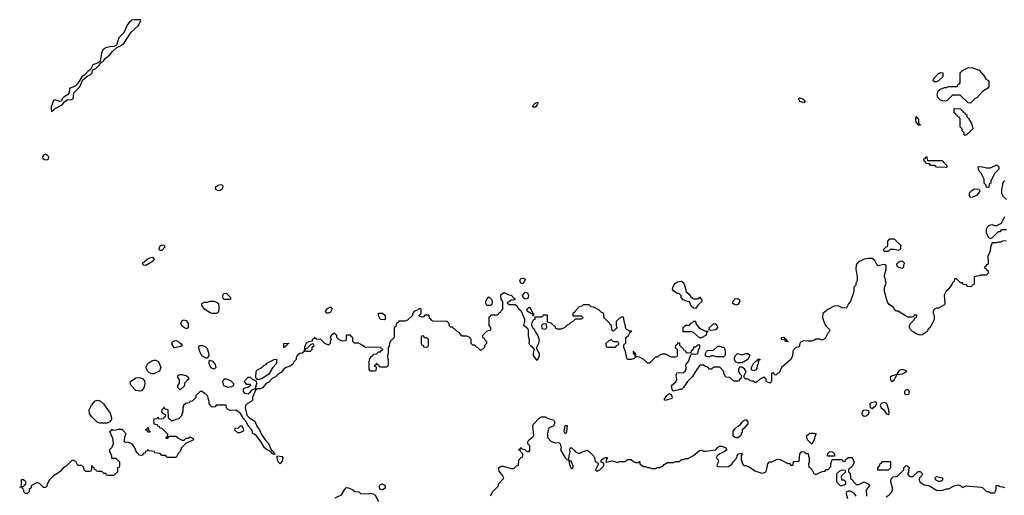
# Model space of a CAD drawing. Header units: inches. Extents: x 2380053 to 2584298, y 380219 to 546618.
# Tile 430 of 656: x 2486892 to 2496707, y 442336 to 447079. Entities that reach past the tile are written whole.
import ezdxf

# ---------------------------------------------------------------- set-up
doc = ezdxf.new("R2010")
doc.units = ezdxf.units.IN
doc.header["$MEASUREMENT"] = 0
doc.layers.add('C4484', color=7, linetype='Continuous')
doc.layers.add('C4494', color=7, linetype='Continuous')

msp = doc.modelspace()

# ---------------------------------------------------------------- linework, layer by layer
at = {"layer": 'C4484', "color": 2}
for points, elevation in [([(2488030, 447079.1), (2488010, 447075.8), (2487984.8, 447055.2), (2487966.4, 447030), (2487930.5, 446949.5), (2487880.4, 446899.6), (2487855.3, 446824.7), (2487830, 446812.7), (2487790, 446809.5), (2487750, 446798), (2487722, 446778), (2487706, 446746), (2487694, 446666), (2487672.7, 446647.3), (2487621, 446630), (2487598.8, 446581.2), (2487570, 446564), (2487535.3, 446524.7), (2487511.3, 446510), (2487481.4, 446458.6), (2487454.6, 446425.4), (2487444.4, 446415.6), (2487388.7, 446391.3), (2487386, 446350), (2487368.9, 446331.1), (2487334.8, 446310), (2487314.8, 446290), (2487310, 446266), (2487290, 446264), (2487250, 446279.3), (2487228.2, 446271.8), (2487204, 446210), (2487204, 446184), (2487210, 446162), (2487230, 446176), (2487245.1, 446194.9), (2487315.3, 446230), (2487339, 446261), (2487362, 446278), (2487370, 446282), (2487399.1, 446280.9), (2487424, 446290), (2487432.7, 446350), (2487491.4, 446408.6), (2487522, 446478), (2487562.7, 446517.3), (2487594, 446530), (2487613.2, 446550), (2487614, 446566), (2487622, 446578), (2487650, 446591.3), (2487688, 446630), (2487695.3, 446644.7), (2487730, 446672), (2487742, 446690), (2487791.2, 446728.8), (2487818, 446762), (2487859, 446801), (2487890, 446814.8), (2487930, 446842.8), (2488003.8, 446956.2), (2488077.6, 447022.4), (2488098, 447070), (2488096.4, 447076.4)], 50), ([(2487150, 445737.2), (2487130, 445729), (2487119.1, 445710), (2487124, 445690), (2487150, 445680.4), (2487170, 445685.5), (2487179, 445690), (2487182.7, 445710), (2487170, 445725.2)], 50), ([(2488870, 445374), (2488846, 445386), (2488844, 445410), (2488868, 445430), (2488896.9, 445436.9), (2488911.1, 445431.1), (2488916, 445416), (2488910, 445388.7), (2488890, 445375.3)], 46), ([(2488290, 444778), (2488282, 444790), (2488290, 444822), (2488310, 444834.8), (2488331.3, 444830), (2488338, 444810), (2488310, 444778)], 46), ([(2488150, 444629), (2488126, 444630), (2488118, 444638), (2488115.3, 444650), (2488162, 444690), (2488190, 444704.7), (2488214, 444710), (2488232, 444690), (2488222, 444670)], 46), ([(2488810, 444148.7), (2488790, 444155.3), (2488738, 444190), (2488707.3, 444227.3), (2488706, 444250), (2488730, 444262), (2488763.6, 444263.6), (2488791.1, 444271.1), (2488830, 444271.3), (2488859.8, 444259.8), (2488872, 444250), (2488878, 444210), (2488872, 444170), (2488863.6, 444156.4), (2488850, 444148.7)], 46), ([(2488990, 444288), (2488926, 444290), (2488918, 444310), (2488918, 444330), (2488926, 444350), (2488950, 444351.3), (2488994, 444310), (2488994, 444290)], 46), ([(2488550, 443995.3), (2488510, 444023.7), (2488498.4, 444050), (2488510, 444078.8), (2488530, 444086.8), (2488554.8, 444074.8), (2488571.3, 444050), (2488570, 444006), (2488562, 443998)], 46), ([(2488430, 443808), (2488410, 443846), (2488414.6, 443865.4), (2488430, 443878), (2488450, 443878.8), (2488471.3, 443870), (2488498, 443850), (2488511.3, 443830), (2488498.8, 443821.2), (2488450, 443808.7)], 46), ([(2488750, 443702.7), (2488707.3, 443727.3), (2488686, 443766), (2488676, 443810), (2488679, 443821), (2488689, 443831), (2488710, 443831), (2488739.1, 443819.1), (2488761, 443801), (2488775.3, 443755.3), (2488776, 443730), (2488767.5, 443712.5), (2488757.3, 443702.7)], 46), ([(2489530, 443806), (2489526, 443810), (2489526, 443850), (2489572.7, 443852.7), (2489570, 443846), (2489558, 443842), (2489550, 443826), (2489538, 443822)], 46), ([(2489810, 443846), (2489790, 443838), (2489758, 443802), (2489742, 443798), (2489734, 443790), (2489738, 443778), (2489750, 443774), (2489790, 443774), (2489806, 443790), (2489807.3, 443812.7), (2489826, 443830), (2489822, 443842)], 46), ([(2488230, 443548), (2488208.9, 443548.9), (2488180.2, 443560.2), (2488168, 443570), (2488148, 443610), (2488168, 443650), (2488210, 443678), (2488230, 443684.7), (2488250, 443684.7), (2488271.3, 443671.3), (2488279.8, 443659.8), (2488298, 443610), (2488284.7, 443575.3)], 46), ([(2488830, 443593.2), (2488804.9, 443604.9), (2488786.6, 443630), (2488780.9, 443650), (2488781.2, 443670), (2488782, 443678), (2488790, 443684.7), (2488814.4, 443674.4), (2488841.4, 443641.4), (2488846.8, 443610)], 46), ([(2489270, 443488), (2489256.4, 443496.4), (2489246, 443510), (2489248, 443570), (2489256.4, 443583.6), (2489306, 443610), (2489327.3, 443632.7), (2489350, 443642), (2489362, 443658), (2489428.4, 443691.6), (2489452.7, 443692.7), (2489450.7, 443650), (2489412.2, 443607.8), (2489375.1, 443544.9), (2489310, 443499.3)], 46), ([(2488090, 443374), (2488050, 443382), (2488002, 443430), (2487994, 443450), (2487995.3, 443470), (2488050, 443506.8), (2488090, 443511), (2488118.5, 443498.5), (2488136.3, 443476.3), (2488140.7, 443450), (2488130.7, 443409.3), (2488110, 443382)], 46), ([(2488490, 443388), (2488468, 443410), (2488468.4, 443431.6), (2488486, 443450), (2488486, 443490), (2488468, 443510), (2488468.4, 443531.6), (2488490, 443542), (2488510, 443542), (2488532.7, 443532.7), (2488550, 443532), (2488574, 443510), (2488574, 443490), (2488558, 443482), (2488550, 443466), (2488538, 443462), (2488530, 443426)], 46), ([(2488970, 443409.6), (2488926.5, 443426.5), (2488916.2, 443470), (2488930, 443496), (2488950, 443498), (2488971.3, 443491.3), (2488996, 443476), (2489022, 443450), (2489022, 443430), (2489016, 443424), (2489003.5, 443416.5)], 46), ([(2487690, 443055.3), (2487664.7, 443064.7), (2487610, 443118), (2487588.7, 443150), (2487584, 443190), (2487606.3, 443233.7), (2487643.2, 443276.8), (2487670, 443286), (2487696.3, 443276.3), (2487727.3, 443247.3), (2487793.7, 443153.7), (2487806, 443110), (2487805.4, 443094.6), (2487790, 443068), (2487763.6, 443056.4)], 46), ([(2488170, 442966), (2488162, 442982), (2488146, 442990), (2488162, 442998), (2488170, 443014), (2488174, 443010), (2488178, 442978), (2488192.7, 442972.7), (2488190, 442966)], 46), ([(2489110, 443026), (2489090, 443026), (2489070, 443006), (2489038, 443002), (2489034, 442990), (2489063.6, 442963.6), (2489090, 442962), (2489122, 442978), (2489126, 442990)], 46), ([(2489454, 442726), (2489459.3, 442690), (2489468.2, 442670), (2489490, 442651), (2489510, 442678), (2489519, 442710), (2489510, 442719)], 46)]:
    msp.add_lwpolyline(points, close=True, dxfattribs=dict(at, elevation=elevation))
at = {"layer": 'C4484', "color": 2, "elevation": 46}
for points in [[(2490000, 444181.1), (2489990, 444162.9), (2489970, 444152.3), (2489953.2, 444153.2), (2489941.2, 444170), (2489960.1, 444199.9), (2489990, 444216), (2490000, 444205.7)], [(2490000, 443931.5), (2489988.4, 443911.6), (2489998, 443890), (2489986, 443870), (2489986, 443850), (2489970, 443834), (2489934, 443850), (2489894, 443890), (2489850, 443894), (2489830.6, 443910.6), (2489823.1, 443896.9), (2489808, 443890), (2489806, 443874), (2489770, 443866), (2489747.2, 443852.8), (2489730, 443814), (2489726, 443770), (2489708, 443752), (2489686, 443750), (2489658, 443730), (2489648.7, 443710), (2489648, 443690), (2489628, 443670), (2489614.6, 443645.4), (2489594, 443626), (2489530, 443604.7), (2489499.3, 443560.7), (2489470, 443544.7), (2489442, 443518), (2489410, 443501), (2489377, 443463), (2489349, 443450), (2489312.5, 443407.5), (2489290, 443398), (2489262.7, 443397.3), (2489252, 443392), (2489243.6, 443403.6), (2489257.3, 443450), (2489252.7, 443472.7), (2489214, 443490), (2489191.6, 443511.6), (2489166, 443510), (2489128.4, 443471.6), (2489128.4, 443468.4), (2489150, 443446), (2489190, 443446), (2489192.9, 443427.1), (2489166, 443410), (2489134.6, 443405.4), (2489123.1, 443396.9), (2489118, 443390), (2489118, 443370), (2489134, 443354), (2489170.4, 443349.6), (2489193.4, 443366.6), (2489210, 443389), (2489236.4, 443396.4), (2489246, 443390), (2489238, 443382), (2489238, 443370), (2489221.5, 443338.5), (2489214, 443310), (2489213.6, 443286.4), (2489198, 443270), (2489162, 443250), (2489142, 443230), (2489139, 443210), (2489155.9, 443135.9), (2489185.4, 443105.4), (2489235.5, 443075.5), (2489258.6, 443018.6), (2489281.2, 442990), (2489303.7, 442943.7), (2489339, 442890), (2489371.7, 442851.7), (2489403.1, 442783.1), (2489410, 442782), (2489422, 442770), (2489422, 442762), (2489430, 442758), (2489434.6, 442745.4), (2489430, 442742), (2489414, 442750), (2489414, 442754), (2489410, 442752), (2489392.7, 442772.7), (2489350, 442794.8), (2489331, 442810), (2489294, 442874), (2489251.3, 442930), (2489230, 442946), (2489212, 442952), (2489212, 442968), (2489204.7, 442990), (2489171, 443030), (2489150.5, 443070.5), (2489122, 443102), (2489092.7, 443152.7), (2489050, 443184.7), (2488990, 443182), (2488974, 443190), (2488954, 443210), (2488950, 443234), (2488850, 443234), (2488842, 443218), (2488810, 443214), (2488790, 443234), (2488782, 443250), (2488782, 443270), (2488772.7, 443292.7), (2488771.6, 443311.6), (2488756.9, 443336.9), (2488734, 443350), (2488711.6, 443371.6), (2488690, 443372), (2488646, 443330), (2488646, 443310), (2488610, 443274), (2488587.3, 443272.7), (2488582, 443258), (2488548.4, 443251.6), (2488526, 443230), (2488518, 443210), (2488518, 443170), (2488508.4, 443151.6), (2488507.3, 443132.7), (2488486, 443110), (2488482, 443098), (2488448.4, 443091.6), (2488410, 443074), (2488392.7, 443092.7), (2488378, 443098), (2488374, 443110), (2488372, 443190), (2488338, 443198), (2488330, 443214), (2488322, 443198), (2488307.3, 443192.7), (2488306, 443170), (2488327.3, 443147.3), (2488342, 443142), (2488346, 443130), (2488342, 443118), (2488327.3, 443112.7), (2488322, 443098), (2488310, 443094), (2488278, 443098), (2488270, 443114), (2488262, 443098), (2488230, 443094), (2488226, 443090), (2488227.3, 443047.3), (2488262, 443042), (2488266, 443030), (2488282, 443022), (2488287.3, 443007.3), (2488310, 443006), (2488366, 442950), (2488362, 442918), (2488347.3, 442912.7), (2488350, 442906), (2488370, 442906), (2488378, 442922), (2488390, 442926), (2488450, 442926), (2488466, 442910), (2488510, 442886), (2488530, 442886), (2488550, 442906), (2488570, 442906), (2488590, 442918), (2488622, 442902), (2488626, 442890), (2488547.3, 442852.7), (2488506, 442810), (2488490, 442774), (2488470, 442754), (2488450, 442714), (2488370, 442714), (2488358, 442718), (2488350, 442734), (2488310, 442734), (2488291.6, 442751.6), (2488238, 442758), (2488231.6, 442771.6), (2488178, 442778), (2488170, 442792), (2488162, 442778), (2488147.3, 442772.7), (2488142, 442758), (2488127.3, 442752.7), (2488110, 442734), (2488078, 442738), (2488072.7, 442752.7), (2488058, 442758), (2488038, 442810), (2488018, 442838), (2487990, 442858), (2487970, 442864.7), (2487950, 442862), (2487934, 442870), (2487942, 442930), (2487954, 442950), (2487923.6, 442983.6), (2487910, 442992), (2487870, 442992), (2487850, 442984.7), (2487822, 442982), (2487810, 442994), (2487802, 442978), (2487788, 442970), (2487798, 442958), (2487800.4, 442940.4), (2487818, 442910), (2487822, 442850), (2487810, 442814), (2487786, 442790), (2487786, 442770), (2487796.4, 442756.4), (2487806, 442730), (2487807.3, 442707.3), (2487850, 442706), (2487886, 442670), (2487886, 442630), (2487882, 442618), (2487866, 442610), (2487866, 442570), (2487830, 442534), (2487770, 442534), (2487758, 442538), (2487752.7, 442552.7), (2487730, 442554), (2487710, 442574), (2487670, 442574), (2487658, 442578), (2487654, 442590), (2487638, 442598), (2487630, 442614), (2487618, 442618), (2487610, 442634), (2487606, 442630), (2487606, 442590), (2487602, 442578), (2487590, 442574), (2487550, 442574), (2487534, 442590), (2487532.7, 442612.7), (2487512.7, 442632.7), (2487470, 442634), (2487450, 442674), (2487430, 442682), (2487410, 442682), (2487354.6, 442625.4), (2487327.3, 442612.7), (2487300.4, 442579.6), (2487270, 442552), (2487228, 442530), (2487188, 442490), (2487166, 442450), (2487166, 442430), (2487150, 442414), (2487130, 442414), (2487090, 442454), (2487070, 442462), (2487060.4, 442459.6), (2487006, 442430), (2487006, 442410), (2486987.3, 442392.7), (2486986, 442370), (2486970, 442354), (2486950, 442354), (2486934, 442370), (2486934, 442390), (2486914, 442410), (2486918, 442422), (2486932.7, 442427.3), (2486938, 442442), (2486954, 442450), (2486954, 442470), (2486930, 442492), (2486906, 442490), (2486906, 442430), (2486902, 442418), (2486890, 442414)]]:
    msp.add_lwpolyline(points, dxfattribs=at)
at = {"layer": 'C4494', "color": 2}
for points, elevation in [([(2496010, 446458), (2495998, 446470), (2496002, 446490), (2496050, 446542), (2496070, 446552), (2496094, 446550), (2496094, 446510), (2496050, 446468), (2496030, 446458)], 46), ([(2496370, 446246), (2496346, 446250), (2496267.3, 446327.3), (2496190, 446326), (2496134, 446270), (2496110, 446268), (2496090, 446268.7), (2496070, 446278), (2496044.7, 446304.7), (2496039, 446330), (2496049.1, 446370.9), (2496070, 446384.7), (2496110, 446402), (2496130, 446402), (2496152.7, 446412.7), (2496230, 446414), (2496242, 446418), (2496247.3, 446432.7), (2496262, 446438), (2496266, 446450), (2496266, 446550), (2496290, 446572), (2496350, 446602), (2496390, 446598), (2496455.3, 446575.3), (2496503.6, 446523.6), (2496522, 446490), (2496554, 446470), (2496552, 446410), (2496543.6, 446396.4), (2496490, 446362), (2496436.9, 446303.1), (2496414, 446290)], 46), ([(2492007.5, 446207.5), (2492014, 446230), (2492030, 446246), (2492055.3, 446255.3), (2492058, 446250), (2492050.5, 446230), (2492030, 446207.8)], 46), ([(2494710, 446249.4), (2494670, 446264), (2494655.3, 446290), (2494670, 446298.8), (2494698.8, 446290), (2494722.8, 446270)], 46), ([(2496330, 445926), (2496307.3, 445927.3), (2496306, 445950), (2496286, 445970), (2496286, 445990), (2496266, 446010), (2496266, 446090), (2496262, 446102), (2496247.3, 446107.3), (2496242, 446122), (2496227.3, 446127.3), (2496222, 446142), (2496206, 446150), (2496206, 446190), (2496210, 446194), (2496274, 446190), (2496278, 446178), (2496290, 446174), (2496298, 446158), (2496310, 446154), (2496318, 446138), (2496334, 446130), (2496334, 446110), (2496350, 446094), (2496378, 446050), (2496392, 446010), (2496394, 445990), (2496350, 445946), (2496338, 445942)], 46), ([(2495850, 446026), (2495842, 446042), (2495828, 446050), (2495826, 446090), (2495830, 446112), (2495838, 446098), (2495851.6, 446091.6), (2495852.7, 446052.7), (2495858, 446038), (2495872, 446030), (2495870, 446026)], 46), ([(2495950, 445674), (2496090, 445674), (2496098, 445658), (2496112.7, 445652.7), (2496118, 445638), (2496132.7, 445632.7), (2496134, 445610), (2496130, 445606), (2496030, 445608), (2496022, 445622), (2496010, 445626), (2495970, 445626), (2495962, 445642), (2495930, 445646), (2495922, 445662), (2495907.3, 445667.3), (2495906, 445690), (2495922, 445698), (2495930, 445714), (2495934, 445710), (2495938, 445678)], 46), ([(2496550, 445406), (2496526, 445410), (2496526, 445430), (2496508, 445450), (2496508, 445490), (2496478, 445550), (2496458, 445570), (2496448.7, 445588.7), (2496446, 445614), (2496488.4, 445611.6), (2496530, 445602), (2496570, 445602), (2496631.6, 445631.6), (2496651.6, 445611.6), (2496651.6, 445588.4), (2496610, 445546), (2496572.7, 445467.3), (2496571.6, 445448.4), (2496558, 445442), (2496554, 445410)], 46), ([(2496370, 445306), (2496358, 445330), (2496364.7, 445355.3), (2496384.7, 445375.3), (2496410, 445391.3), (2496454, 445390), (2496462, 445370), (2496451.1, 445348.9), (2496430, 445326), (2496390, 445308)], 46), ([(2495650, 444778), (2495610, 444788), (2495570, 444786), (2495550, 444766), (2495510, 444768), (2495506, 444790), (2495530, 444814), (2495542, 444818), (2495546, 444830), (2495546, 444870), (2495567.3, 444892.7), (2495610, 444894), (2495672, 444830), (2495672, 444790)], 46), ([(2495690, 444598), (2495650, 444609), (2495635.3, 444630), (2495638, 444650), (2495670, 444672), (2495690, 444674), (2495711.6, 444651.6), (2495702, 444630), (2495702, 444610)], 46), ([(2491910, 444448.7), (2491890, 444449.2), (2491879.3, 444470), (2491883.7, 444490), (2491890, 444497.3), (2491910, 444501), (2491931, 444491), (2491924.7, 444470)], 46), ([(2493610, 444294), (2493650, 444294), (2493662, 444298), (2493670, 444314), (2493678, 444298), (2493690, 444294), (2493691.6, 444268.4), (2493659.6, 444240.4), (2493630, 444198), (2493610, 444202), (2493590, 444218), (2493570, 444266), (2493550, 444268), (2493504.7, 444284.7), (2493486, 444310), (2493486, 444330), (2493470, 444346), (2493450, 444348), (2493413.2, 444373.2), (2493398, 444390), (2493402, 444410), (2493413.2, 444430), (2493429.5, 444450.5), (2493450, 444466), (2493490, 444471), (2493502, 444462), (2493511.3, 444450), (2493532, 444390), (2493534, 444370), (2493563.6, 444343.6), (2493579.6, 444319.6), (2493594, 444310), (2493598, 444298)], 46), ([(2491930, 444292.7), (2491909.3, 444310), (2491904.5, 444330), (2491930, 444362.8), (2491954, 444354), (2491962.8, 444330), (2491961, 444310), (2491950, 444295.3)], 46), ([(2491550, 444228), (2491538, 444250), (2491538, 444270), (2491548.4, 444291.6), (2491570, 444314), (2491594, 444290), (2491602, 444270), (2491599.6, 444240.4), (2491590, 444228)], 46), ([(2494030, 444233.2), (2494017.2, 444237.2), (2494002, 444250), (2494004.7, 444275.3), (2494025.6, 444294.4), (2494050, 444298.8), (2494066.8, 444286.8), (2494070.4, 444270), (2494050, 444239.3)], 46), ([(2492010, 444126), (2492006, 444146), (2491994, 444146), (2491955.3, 444170), (2491949, 444190), (2491970, 444211), (2491992, 444190), (2492002, 444162), (2492014, 444150), (2492014, 444126)], 46), ([(2490530, 444086), (2490488.9, 444088.9), (2490468, 444130), (2490467.3, 444152.7), (2490510, 444154), (2490534, 444130), (2490534, 444090)], 46), ([(2493730, 443974), (2493754, 443974), (2493742, 443958), (2493731.3, 443930), (2493690, 443906), (2493670, 443906), (2493610, 443958), (2493590, 443966), (2493507.3, 443967.3), (2493507.3, 444012.7), (2493522, 444018), (2493530, 444034), (2493570, 444034), (2493587.3, 444052.7), (2493602, 444058), (2493610, 444074), (2493630, 444074), (2493632, 444050), (2493638, 444038), (2493662, 444010), (2493690, 443991.3)], 46), ([(2492110, 444046), (2492094, 444030), (2492098, 443998), (2492130, 443994), (2492146, 444010), (2492142, 444042)], 46), ([(2493780.2, 443980.2), (2493766, 443986), (2493768.7, 444010), (2493800.2, 444039.8), (2493810, 444044.7), (2493830, 444044.7), (2493844, 444024), (2493847.3, 444010), (2493830, 443987.8)], 46), ([(2490910, 443926), (2490898, 443922), (2490894, 443910), (2490894, 443850), (2490898, 443838), (2490912.7, 443832.7), (2490918, 443818), (2490950, 443814), (2490962, 443818), (2490966, 443830), (2490966, 443890), (2490950, 443906), (2490927.3, 443907.3), (2490922, 443922)], 46), ([(2492790, 443886), (2492763.6, 443876.4), (2492734, 443850), (2492738, 443818), (2492750, 443814), (2492830, 443814), (2492847.3, 443832.7), (2492862, 443838), (2492866, 443850), (2492862, 443862), (2492850, 443866), (2492810, 443866)], 46), ([(2494550, 443866), (2494526, 443870), (2494522, 443882), (2494486, 443890), (2494486, 443910), (2494510, 443914), (2494518, 443898), (2494530, 443894), (2494538, 443878), (2494554, 443870)], 46), ([(2493890, 443812), (2493910, 443814), (2493919.6, 443799.6), (2493924.7, 443770), (2493923.6, 443736.4), (2493918, 443722), (2493910, 443718), (2493836.4, 443716.4), (2493807.3, 443727.3), (2493790, 443728), (2493770, 443718), (2493750, 443718), (2493730, 443726), (2493729.1, 443749.1), (2493739, 443770), (2493750, 443778.8), (2493810, 443782), (2493850, 443822), (2493870, 443822)], 46), ([(2494050, 443658), (2494027.3, 443667.3), (2494018, 443690), (2494018, 443710), (2494030, 443734), (2494046, 443750), (2494090, 443738), (2494130, 443751.3), (2494151.3, 443751.3), (2494170, 443734), (2494172, 443730), (2494151.1, 443688.9), (2494110, 443668), (2494090, 443658)], 46), ([(2494210, 443578), (2494187.3, 443587.3), (2494188, 443610), (2494208, 443650), (2494230, 443674), (2494242, 443678), (2494250, 443694), (2494270, 443694), (2494270, 443686), (2494258, 443682), (2494252, 443650), (2494242, 443630), (2494239.6, 443600.4), (2494230, 443586)], 46), ([(2495690, 443589), (2495670, 443584), (2495651.3, 443570), (2495638, 443550), (2495639.6, 443540.4), (2495590, 443529), (2495571, 443510), (2495571.3, 443490), (2495578, 443478), (2495590, 443471.3), (2495610, 443486.8), (2495640.4, 443539.6), (2495693.4, 443546.6), (2495735.3, 443570), (2495720.2, 443580.2)], 46), ([(2495750, 443388), (2495730, 443388), (2495712, 443370), (2495712.7, 443352.7), (2495723.6, 443343.6), (2495750, 443342), (2495758, 443350), (2495762, 443370)], 46), ([(2493370, 443348.7), (2493341, 443330), (2493314, 443290), (2493330, 443284.7), (2493395.3, 443304.7), (2493398, 443310), (2493390, 443338)], 46), ([(2495330, 443186.6), (2495298.8, 443181.2), (2495290.8, 443170), (2495287.7, 443152.3), (2495293.7, 443133.7), (2495310, 443125.5), (2495330, 443128), (2495355.1, 443150), (2495361.2, 443170), (2495357.5, 443177.5)], 46), ([(2495428, 443268), (2495380.4, 443259.6), (2495367.9, 443252.1), (2495365.2, 443234.8), (2495370, 443212), (2495390, 443200.7), (2495426, 443230), (2495436.4, 443256.4)], 46), ([(2495510, 443261.2), (2495486.4, 443253.6), (2495476, 443244), (2495471, 443230), (2495478.8, 443210), (2495507.3, 443187.3), (2495530, 443152), (2495550, 443142), (2495558, 443150), (2495556.4, 443183.6), (2495535.3, 443250)], 46), ([(2494050, 442908.7), (2494026, 442910), (2494004.7, 442924.7), (2494005.6, 442974.4), (2494022, 442998), (2494050, 443024.7), (2494078, 443042), (2494090, 443062), (2494110, 443082), (2494130.7, 443090.7), (2494152, 443070), (2494151.6, 443048.4), (2494114, 443006), (2494094, 442990), (2494094, 442970), (2494078, 442930)], 42), ([(2492330, 442949.4), (2492319.5, 442970), (2492325.4, 443014.6), (2492330, 443030.8), (2492350, 443031), (2492344, 442970)], 42), ([(2494790, 442846), (2494746, 442890), (2494735.3, 442930), (2494770, 442955.5), (2494810, 442957.3), (2494830.8, 442950), (2494822.8, 442937.2), (2494812, 442890)], 42), ([(2494950, 442726), (2494946, 442730), (2494948.4, 442751.6), (2494968.4, 442771.6), (2494994, 442770), (2495014, 442750), (2495014, 442730), (2495010, 442726)], 42), ([(2492370, 442686), (2492364.7, 442675.3), (2492376, 442630), (2492390, 442602), (2492398, 442602), (2492408, 442612), (2492408.7, 442630), (2492390, 442675.3), (2492378, 442678)], 42), ([(2495550, 442586), (2495447.3, 442587.3), (2495448, 442610), (2495467.3, 442632.7), (2495468.4, 442651.6), (2495482, 442658), (2495490, 442674), (2495570, 442674), (2495574, 442670), (2495572, 442610)], 42), ([(2495090, 442586), (2495063.6, 442576.4), (2495034, 442550), (2495034, 442470), (2495070, 442434), (2495090, 442434), (2495110, 442442), (2495126, 442450), (2495126, 442470), (2495110, 442486), (2495087.3, 442487.3), (2495086, 442530), (2495126, 442570), (2495122, 442582)], 42), ([(2496050, 442475.3), (2496022, 442490), (2496018, 442510), (2496030, 442522), (2496091.6, 442511.6), (2496090, 442488), (2496070, 442475.3)], 42), ([(2490510, 442389), (2490490, 442395.3), (2490479, 442410), (2490479, 442430), (2490483.2, 442436.8), (2490490, 442444.7), (2490510, 442450.8), (2490530, 442438), (2490534.8, 442430), (2490533.7, 442406.3)], 42)]:
    msp.add_lwpolyline(points, close=True, dxfattribs=dict(at, elevation=elevation))
for points, elevation in [([(2496710, 445474), (2496688, 445450), (2496688, 445430), (2496678, 445390), (2496678, 445350), (2496696.4, 445316.4), (2496730, 445286)], 46), ([(2496710, 445114), (2496674.6, 445045.4), (2496630, 445022), (2496610, 445022), (2496590, 445032), (2496568.9, 445031.1), (2496550, 445022), (2496538, 445010), (2496528, 444990), (2496526, 444950), (2496536.4, 444936.4), (2496546, 444910), (2496570, 444898), (2496590, 444906), (2496650, 444966), (2496670, 444966), (2496678, 444982), (2496690, 444986), (2496730, 444986)], 46), ([(2496727.3, 444872.7), (2496690, 444872), (2496670, 444862), (2496650, 444862), (2496630, 444854), (2496587.3, 444852.7), (2496568.4, 444811.6), (2496567.3, 444772.7), (2496543.1, 444716.9), (2496547.3, 444652.7), (2496542, 444638), (2496530, 444634), (2496522, 444618), (2496508, 444612), (2496510, 444606), (2496522, 444602), (2496530, 444586), (2496542, 444582), (2496546, 444550), (2496527.3, 444532.7), (2496470, 444532), (2496456.4, 444523.6), (2496430, 444522), (2496410, 444514), (2496406, 444510), (2496406, 444450), (2496402, 444438), (2496387.3, 444432.7), (2496382, 444418), (2496370, 444414), (2496338, 444418), (2496330, 444434), (2496298, 444438), (2496290, 444454), (2496270, 444454), (2496230, 444494), (2496210, 444494), (2496206, 444470), (2496190, 444454), (2496183.1, 444436.9), (2496148.7, 444390), (2496129.4, 444370.6), (2496109.4, 444330.6), (2496115.3, 444250), (2496110, 444234), (2496050, 444202), (2496030, 444202), (2496006, 444190), (2495998, 444170), (2495998, 444150), (2496008.7, 444130), (2496008, 444090), (2495968.9, 444011.1), (2495950, 443992), (2495938, 443970), (2495890, 443938), (2495870, 443932), (2495830, 443944.7), (2495792, 443970), (2495772, 443990), (2495762, 444010), (2495762, 444030), (2495770, 444046), (2495810, 444086), (2495814, 444106), (2495832, 444110), (2495834, 444134), (2495810, 444132), (2495802, 444118), (2495787.3, 444112.7), (2495750, 444112), (2495711.1, 444131.1), (2495650, 444171.3), (2495630, 444172), (2495619.6, 444179.6), (2495602, 444210), (2495559.8, 444239.8), (2495542.8, 444262.8), (2495512, 444370), (2495512.7, 444407.3), (2495531.3, 444450), (2495522, 444470), (2495522, 444490), (2495512, 444510), (2495512, 444530), (2495531, 444590), (2495530.9, 444630.9), (2495510, 444638), (2495450, 444624.7), (2495436.9, 444636.9), (2495416.8, 444676.8), (2495390, 444698), (2495350, 444698), (2495308.9, 444691.1), (2495250, 444662), (2495230, 444634), (2495228.7, 444590), (2495242, 444510), (2495240.4, 444479.6), (2495228, 444450), (2495227.3, 444432.7), (2495208.4, 444411.6), (2495208, 444370), (2495175.3, 444270), (2495154.6, 444245.4), (2495133.6, 444206.4), (2495130, 444202), (2495090, 444204.7), (2495050, 444224.7), (2495010, 444221), (2494949.4, 444190.6), (2494898, 444150), (2494895.3, 444110), (2494908.4, 444068.4), (2494926, 444030), (2494966, 443990), (2494966, 443970), (2494948.4, 443951.6), (2494920.4, 443899.6), (2494890, 443882), (2494867.3, 443892.7), (2494830, 443894), (2494816.4, 443883.6), (2494787.3, 443872.7), (2494750, 443872), (2494710, 443878), (2494676.4, 443863.6), (2494668, 443850), (2494662, 443818), (2494628.4, 443811.6), (2494608.4, 443791.6), (2494598, 443770), (2494594.6, 443725.4), (2494578, 443690), (2494486, 443610), (2494462, 443558), (2494450, 443554), (2494430, 443534), (2494418, 443538), (2494410, 443554), (2494387.3, 443552.7), (2494386, 443470), (2494370, 443454), (2494334, 443470), (2494332.7, 443492.7), (2494310, 443514), (2494268.4, 443491.6), (2494246, 443470), (2494230, 443462), (2494222, 443462), (2494210, 443474), (2494190, 443474), (2494170, 443482), (2494150, 443494), (2494130, 443494), (2494114, 443510), (2494114, 443530), (2494134, 443570), (2494116.9, 443596.9), (2494090, 443614), (2494067.3, 443612.7), (2494058, 443590), (2494058, 443570), (2494070, 443546), (2494086, 443530), (2494082, 443498), (2494070, 443494), (2494062, 443478), (2494050, 443474), (2494010, 443474), (2493971.6, 443511.6), (2493930, 443514), (2493912, 443550), (2493912, 443572), (2493870, 443614), (2493810, 443614), (2493790, 443594), (2493770, 443594), (2493752.7, 443612.7), (2493723.6, 443623.6), (2493710, 443634), (2493672.7, 443632.7), (2493628.7, 443570), (2493600.4, 443519.6), (2493549.5, 443470.5), (2493510, 443412), (2493490, 443392), (2493470, 443391.3), (2493456.4, 443383.6), (2493430, 443382.8), (2493410, 443374.8), (2493394.8, 443390), (2493390.8, 443430), (2493432.3, 443467.7), (2493443, 443490), (2493437.3, 443530), (2493444, 443556), (2493510, 443560.7), (2493526.7, 443573.3), (2493535.5, 443590), (2493535.9, 443615.9), (2493531, 443630), (2493536, 443644), (2493558, 443670), (2493582, 443738), (2493592.7, 443747.3), (2493610, 443748), (2493630, 443742), (2493650.8, 443749.2), (2493658, 443782), (2493672, 443812), (2493672.7, 443832.7), (2493650, 443834), (2493630, 443814), (2493607.3, 443812.7), (2493606, 443790), (2493587.3, 443772.7), (2493582, 443758), (2493550, 443754), (2493538, 443758), (2493532.7, 443772.7), (2493518, 443778), (2493514, 443790), (2493474, 443830), (2493474, 443850), (2493470, 443854), (2493450, 443854), (2493442, 443838), (2493428.4, 443831.6), (2493426, 443810), (2493446, 443790), (2493446, 443730), (2493442, 443718), (2493430, 443714), (2493390, 443714), (2493330, 443744.7), (2493296.4, 443743.6), (2493270, 443734), (2493250, 443714), (2493230, 443714), (2493170, 443654), (2493150, 443654), (2493114, 443690), (2493070, 443712), (2493038, 443718), (2493030, 443754), (2493018, 443758), (2493010, 443772), (2493008, 443750), (2493022, 443742), (2493028, 443710), (2493019, 443701), (2492988.4, 443691.6), (2492952, 443692), (2492943.6, 443703.6), (2492931.1, 443771.1), (2492914, 443810), (2492914, 443830), (2492918, 443842), (2492934, 443850), (2492934, 443910), (2492962, 443930), (2492978, 443962), (2492994, 443970), (2492990, 443974), (2492970, 443974), (2492942, 443990), (2492932, 444010), (2492932, 444030), (2492923.6, 444043.6), (2492910, 444114), (2492890, 444114), (2492870, 444102), (2492838, 444070), (2492838, 444030), (2492846, 444010), (2492842, 443998), (2492827.3, 443992.7), (2492822, 443978), (2492810, 443974), (2492798, 443978), (2492794, 443990), (2492792.7, 444032.7), (2492778, 444038), (2492772.7, 444052.7), (2492714, 444110), (2492714, 444150), (2492690, 444162), (2492670, 444182), (2492639.6, 444199.6), (2492611.6, 444211.6), (2492590, 444214), (2492570, 444234), (2492510, 444234), (2492496.4, 444223.6), (2492470, 444214), (2492426, 444170), (2492422, 444158), (2492406, 444150), (2492407.3, 444127.3), (2492490, 444126), (2492506, 444110), (2492502, 444098), (2492490, 444094), (2492430, 444094), (2492406, 444070), (2492383.1, 444056.9), (2492370, 444042), (2492350, 444034), (2492326, 444010), (2492290, 443994), (2492250, 443994), (2492238, 443998), (2492232.7, 444012.7), (2492190, 444054), (2492158, 444058), (2492154, 444070), (2492154, 444130), (2492150, 444134), (2492110, 444134), (2492102, 444118), (2492090, 444114), (2492026, 444114), (2492026, 444090), (2492010, 444082), (2491993.2, 444050), (2491993.2, 444030), (2492004, 444010), (2492018, 443998), (2492030, 443968), (2492053.2, 443933.2), (2492069.3, 443889.3), (2492063.7, 443850), (2492044, 443810), (2492048, 443790), (2492071.6, 443750), (2492070, 443722), (2492050, 443682), (2492014.8, 443730), (2492014, 443750), (2492022.8, 443790), (2492006.8, 443810), (2491981, 443830), (2491970.8, 443850), (2491973.7, 443886.3), (2491962.5, 443922.5), (2491963, 443983), (2491957.5, 443997.5), (2491916, 444030), (2491928, 444070), (2491928.2, 444090), (2491894.8, 444170), (2491871, 444190), (2491850, 444222), (2491830, 444234), (2491770, 444234), (2491754, 444250), (2491758, 444262), (2491772.7, 444267.3), (2491790, 444286), (2491831.6, 444288.4), (2491830, 444294), (2491818, 444298), (2491814, 444310), (2491794, 444330), (2491770, 444332), (2491731.1, 444351.1), (2491710, 444351.3), (2491686, 444330), (2491688, 444290), (2491706, 444270), (2491706, 444190), (2491687.3, 444172.7), (2491682, 444158), (2491667.3, 444152.7), (2491662, 444138), (2491650, 444134), (2491590, 444134), (2491582, 444118), (2491567.3, 444112.7), (2491568, 444030), (2491586, 444010), (2491586, 443990), (2491582, 443978), (2491550, 443974), (2491506, 443930), (2491506, 443910), (2491522, 443902), (2491526, 443890), (2491546, 443870), (2491546, 443850), (2491526, 443830), (2491526, 443810), (2491496.4, 443783.6), (2491483.6, 443783.6), (2491430, 443834), (2491410, 443834), (2491394, 443850), (2491391.6, 443891.6), (2491372.7, 443912.7), (2491350, 443922), (2491303.6, 443923.6), (2491290, 443934), (2491276.9, 443956.9), (2491254, 443970), (2491230, 443994), (2491218, 443998), (2491210, 444014), (2491190, 444014), (2491174, 444030), (2491174, 444050), (2491154, 444070), (2491012.7, 444072.7), (2490998, 444078), (2490994, 444090), (2490978, 444098), (2490974, 444130), (2490970, 444134), (2490930, 444134), (2490922, 444118), (2490910, 444114), (2490878, 444118), (2490874, 444130), (2490894, 444150), (2490894, 444190), (2490890, 444194), (2490870, 444194), (2490856.4, 444183.6), (2490827.3, 444172.7), (2490806, 444150), (2490806, 444130), (2490756.4, 444083.6), (2490730, 444074), (2490670, 444074), (2490662, 444058), (2490647.3, 444052.7), (2490642, 444018), (2490626, 444010), (2490626, 443910), (2490586, 443870), (2490578, 443850), (2490576.4, 443823.6), (2490566, 443810), (2490566, 443750), (2490558, 443730), (2490558, 443710), (2490566, 443690), (2490566, 443630), (2490550, 443614), (2490490, 443614), (2490478, 443618), (2490472.7, 443632.7), (2490458, 443638), (2490450, 443654), (2490442, 443638), (2490426, 443630), (2490442, 443622), (2490446, 443610), (2490442, 443578), (2490430, 443574), (2490390, 443574), (2490374, 443590), (2490374, 443670), (2490383.6, 443696.4), (2490398, 443722), (2490412.7, 443727.3), (2490418, 443742), (2490450, 443746), (2490470, 443766), (2490490, 443766), (2490498, 443782), (2490512.7, 443787.3), (2490512.7, 443792.7), (2490498, 443798), (2490491.6, 443811.6), (2490332.7, 443812.7), (2490311.6, 443831.6), (2490270, 443854), (2490230, 443854), (2490214, 443870), (2490214, 443910), (2490198, 443918), (2490190, 443934), (2490150, 443934), (2490146, 443930), (2490146, 443890), (2490142, 443878), (2490110, 443874), (2490074, 443890), (2490054, 443910), (2490054, 443930), (2490030, 443952), (2490003.1, 443936.9), (2490000, 443931.5)], 46), ([(2490000, 444205.7), (2490002.8, 444202.8), (2490004.9, 444190), (2490000, 444181.1)], 46), ([(2491586, 442330), (2491610, 442374), (2491666, 442430), (2491666, 442450), (2491716.4, 442503.6), (2491718, 442510), (2491708, 442530), (2491670, 442578), (2491665.2, 442610), (2491690, 442626.8), (2491710, 442626.8), (2491790, 442604.7), (2491816.4, 442603.6), (2491846, 442630), (2491866, 442634), (2491868, 442690), (2491890, 442714), (2491902, 442718), (2491906, 442730), (2491906, 442750), (2491886, 442770), (2491882, 442782), (2491866, 442790), (2491882, 442798), (2491890, 442812), (2491898, 442798), (2491930, 442794), (2491938, 442778), (2491950, 442774), (2491970, 442774), (2491976.4, 442783.6), (2491978, 442830), (2491958, 442850), (2491958, 442870), (2491968, 442890), (2491994.6, 442905.4), (2492018, 442930), (2492008.7, 443030), (2492013.6, 443046.4), (2492070, 443106), (2492090, 443118.8), (2492130, 443117.3), (2492160.6, 443100.6), (2492211.7, 443090), (2492222.3, 443070), (2492224.2, 443050), (2492210, 443026.6), (2492170, 443008), (2492161, 442990), (2492152, 442952), (2492152.7, 442912.7), (2492191.1, 442871.1), (2492222, 442862), (2492270, 442859.1), (2492280.7, 442850), (2492290.5, 442810), (2492284.7, 442790), (2492330, 442711.3), (2492350, 442691.3), (2492367.3, 442692.7), (2492369, 442729), (2492379, 442770), (2492375.3, 442790), (2492378, 442802), (2492388.4, 442811.6), (2492423.6, 442783.6), (2492434, 442770), (2492470, 442752), (2492510, 442772), (2492550, 442784.7), (2492570, 442772), (2492612, 442730), (2492622, 442710), (2492630, 442674), (2492658, 442658), (2492662, 442650), (2492632, 442590), (2492650, 442578), (2492675.3, 442590), (2492715.3, 442630), (2492716.4, 442656.4), (2492687.3, 442667.3), (2492688, 442688), (2492710, 442704.7), (2492732, 442712), (2492752.7, 442712.7), (2492742, 442698), (2492734, 442670), (2492745.4, 442665.4), (2492790, 442678.8), (2492810, 442677.3), (2492850, 442664.7), (2492872.7, 442672.7), (2492930, 442674), (2492950, 442694), (2492987.3, 442692.7), (2493010, 442672), (2493030, 442662), (2493058, 442662), (2493070, 442674), (2493074, 442670), (2493074, 442650), (2493110, 442624.7), (2493130, 442622), (2493150, 442612), (2493170, 442614), (2493190, 442602), (2493230, 442602), (2493250, 442614), (2493270, 442614), (2493306, 442630), (2493316.4, 442643.6), (2493350, 442662), (2493410, 442664.7), (2493432.7, 442672.7), (2493470, 442674), (2493488.4, 442691.6), (2493510, 442692), (2493530, 442702), (2493556.4, 442703.6), (2493610, 442732), (2493670, 442782), (2493690, 442784.7), (2493710, 442776), (2493730, 442774.8), (2493830, 442788), (2493850, 442816), (2493870, 442827.7), (2493890, 442825.5), (2493931.3, 442810), (2493940.7, 442790), (2493916, 442770), (2493871, 442750), (2493844.7, 442730), (2493836, 442710), (2493856, 442690), (2493857.3, 442677.3), (2493855.9, 442664.1), (2493844.7, 442644.7), (2493842, 442630), (2493846, 442626), (2493870, 442621), (2493956.5, 442623.5), (2493992.7, 442647.3), (2494006.3, 442673.7), (2494042, 442710), (2494044, 442730), (2494058, 442750), (2494090, 442756), (2494096, 442750), (2494085.4, 442734.6), (2494084.7, 442690), (2494092.7, 442667.3), (2494092.7, 442652.7), (2494110, 442634), (2494130, 442632), (2494170, 442618), (2494219.8, 442579.8), (2494290, 442558), (2494316.4, 442563.6), (2494328.7, 442571.3), (2494336.4, 442583.6), (2494349, 442650), (2494368, 442670), (2494388.7, 442671.3), (2494443.1, 442696.9), (2494471.6, 442691.6), (2494550, 442654), (2494570, 442654), (2494578, 442638), (2494590, 442634), (2494602, 442638), (2494607.3, 442672.7), (2494662, 442678), (2494668, 442750), (2494690, 442772), (2494711.1, 442771.1), (2494730, 442754), (2494752.7, 442752.7), (2494754, 442730), (2494762, 442710), (2494762, 442670), (2494754, 442650), (2494758, 442618), (2494770, 442614), (2494790, 442594), (2494810, 442554), (2494830, 442542), (2494890, 442574), (2494922, 442578), (2494930, 442594), (2494950, 442594), (2494976.4, 442623.6), (2494978, 442650), (2494990, 442694), (2495090, 442694), (2495098, 442678), (2495110, 442674), (2495122, 442678), (2495127.3, 442692.7), (2495150, 442714), (2495190, 442712), (2495212, 442668), (2495194, 442630), (2495170, 442606), (2495158, 442602), (2495154, 442590), (2495154, 442570), (2495171.6, 442551.6), (2495172.7, 442512.7), (2495178, 442498), (2495190, 442494), (2495204.7, 442470), (2495230, 442444.7), (2495257.2, 442442.8), (2495310, 442472), (2495351.1, 442451.1), (2495362, 442430), (2495331.3, 442390), (2495334, 442326)], 42), ([(2495530, 442322), (2495559.3, 442340.7), (2495578.3, 442361.7), (2495592.3, 442390), (2495592.7, 442410), (2495577.2, 442470), (2495578, 442502), (2495600.4, 442519.6), (2495630, 442522), (2495646, 442530), (2495706, 442590), (2495706, 442610), (2495730, 442632), (2495750, 442622), (2495762, 442610), (2495752, 442590), (2495751.6, 442568.4), (2495742, 442550), (2495754, 442530), (2495770, 442522), (2495796.4, 442523.6), (2495850, 442574), (2495870, 442574), (2495892, 442550), (2495882, 442530), (2495862, 442510), (2495858, 442490), (2495864.7, 442470), (2495910, 442441), (2495954.4, 442434.4), (2496030, 442386), (2496070, 442382.8), (2496093.6, 442386.4), (2496130, 442402), (2496150, 442402), (2496206, 442430), (2496250, 442442), (2496274, 442430), (2496290, 442414), (2496330, 442431.3), (2496476.9, 442416.9), (2496494, 442410), (2496530, 442374), (2496550, 442374), (2496570, 442362), (2496610, 442362), (2496614.6, 442365.4), (2496626, 442390), (2496626, 442430), (2496630, 442434), (2496650, 442434), (2496663.6, 442423.6), (2496690, 442422), (2496710, 442414)], 42), ([(2490038, 442310), (2490100.4, 442339.6), (2490128.4, 442391.6), (2490150, 442414), (2490170, 442412), (2490211.3, 442391.3), (2490232.7, 442372.7), (2490271.6, 442371.6), (2490290, 442354), (2490370, 442352), (2490390, 442358), (2490411.3, 442351.3), (2490436.9, 442336.9), (2490470, 442274)], 42), ([(2495230, 442326), (2495214.6, 442354.6), (2495170, 442378), (2495150, 442378), (2495134, 442370), (2495132, 442350), (2495143.6, 442303.6)], 42)]:
    msp.add_lwpolyline(points, dxfattribs=dict(at, elevation=elevation))

doc.saveas('drawing.dxf')
